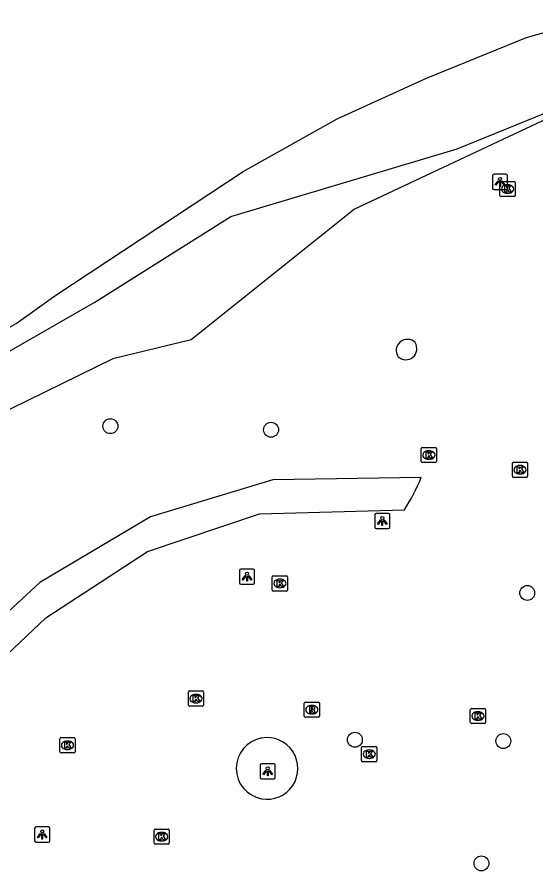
# Model space of a CAD drawing. Extents: x 161258 to 161838, y 380836 to 381727.
# Drawn here: x 161384.7 to 161418.8, y 380994.2 to 381050.4 of the extents above; entities that cross this region are included whole.
import ezdxf

# ---------------------------------------------------------------- set-up
doc = ezdxf.new("R2010")
doc.units = 0
for name, color, linetype in [('IMGEO_Boom', 7, 'Continuous'), ('IMGEO_Groenvoorziening', 7, 'Continuous'), ('IMGEO_Kolk', 7, 'Continuous'), ('IMGEO_Lichtpunt', 7, 'Continuous'), ('IMGEO_Opslagtank', 7, 'Continuous'), ('IMGEO_Rioolput', 7, 'Continuous'), ('IMGEO_Voetpad_gesloten', 7, 'Continuous'), ('IMGEO_Waterloop', 7, 'Continuous')]:
    doc.layers.add(name, color=color, linetype=linetype)

msp = doc.modelspace()

# ---------------------------------------------------------------- linework, layer by layer
at = {"layer": 'IMGEO_Boom'}
for centre in [(161390.853, 381023.545), (161401.408, 381023.31), (161418.228, 381012.6), (161406.909, 381002.965), (161416.661, 381002.88), (161415.223, 380994.852)]:
    msp.add_circle(centre, 0.489, dxfattribs=at)
at = {"layer": 'IMGEO_Groenvoorziening'}
for points in [[(161422.818, 381045.269), (161406.893, 381037.78), (161396.153, 381029.208), (161391.02, 381027.971), (161367.555, 381016.475), (161362.886, 381016.414), (161357.937, 381013.329), (161352.1, 381010.549), (161349.705, 381008.993), (161347.106, 381009.1), (161344.208, 381008.103), (161335.769, 381004.687), (161330.775, 381002.665), (161321.771, 380997.427), (161317.855, 380994.634)], [(161318.387, 380997.226), (161320.036, 380998.025), (161331.058, 381003.35), (161340.212, 381008.429), (161348.295, 381013.75), (161358.563, 381014.878), (161360.497, 381018.049), (161360.861, 381018.209), (161366.642, 381019.684), (161372.867, 381022.923), (161374.943, 381023.439), (161381.233, 381026.758), (161389.821, 381031.682), (161398.76, 381037.314), (161413.617, 381041.747), (161420.083, 381044.375), (161422.818, 381045.269)]]:
    msp.add_lwpolyline(points, dxfattribs=at)
for centre, start, end in [((161401.141, 381001.087), 99.968, 259.7733), ((161401.143, 381001.087), 259.6997, 100.0416)]:
    msp.add_arc(centre, 2.025, start, end, dxfattribs=at)
at = {"layer": 'IMGEO_Kolk'}
for p, q in [((161416.439, 381038.681), (161416.439, 381039.533)), ((161416.514, 381039.607), (161417.366, 381039.607)), ((161417.44, 381039.533), (161417.44, 381038.681)), ((161416.927, 381039.387), (161416.952, 381039.387)), ((161417.366, 381038.607), (161416.514, 381038.607)), ((161416.95, 381038.827), (161416.925, 381038.827)), ((161411.271, 381021.225), (161411.271, 381022.077)), ((161411.346, 381022.151), (161412.198, 381022.151)), ((161412.272, 381022.077), (161412.272, 381021.225)), ((161411.759, 381021.931), (161411.784, 381021.931)), ((161412.198, 381021.151), (161411.346, 381021.151)), ((161411.782, 381021.371), (161411.757, 381021.371)), ((161417.252, 381020.261), (161417.252, 381021.113)), ((161417.327, 381021.187), (161418.179, 381021.187)), ((161417.74, 381020.967), (161417.765, 381020.967)), ((161418.253, 381021.113), (161418.253, 381020.261)), ((161417.763, 381020.407), (161417.738, 381020.407)), ((161418.179, 381020.187), (161417.327, 381020.187)), ((161401.487, 381012.799), (161401.487, 381013.651)), ((161401.562, 381013.725), (161402.414, 381013.725)), ((161402.488, 381013.651), (161402.488, 381012.799)), ((161401.975, 381013.505), (161402, 381013.505)), ((161402.414, 381012.725), (161401.562, 381012.725)), ((161401.998, 381012.945), (161401.973, 381012.945)), ((161395.973, 381005.24), (161395.973, 381006.092)), ((161396.048, 381006.166), (161396.9, 381006.166)), ((161396.461, 381005.946), (161396.486, 381005.946)), ((161396.974, 381006.092), (161396.974, 381005.24)), ((161396.9, 381005.166), (161396.048, 381005.166)), ((161396.484, 381005.386), (161396.459, 381005.386)), ((161414.492, 381004.098), (161414.492, 381004.95)), ((161414.567, 381005.024), (161415.419, 381005.024)), ((161414.98, 381004.804), (161415.005, 381004.804)), ((161415.493, 381004.95), (161415.493, 381004.098)), ((161415.419, 381004.024), (161414.567, 381004.024)), ((161415.003, 381004.244), (161414.978, 381004.244)), ((161387.537, 381002.177), (161387.537, 381003.029)), ((161387.612, 381003.103), (161388.464, 381003.103)), ((161388.538, 381003.029), (161388.538, 381002.177)), ((161388.025, 381002.883), (161388.05, 381002.883)), ((161407.354, 381001.595), (161407.354, 381002.447)), ((161407.429, 381002.521), (161408.281, 381002.521)), ((161408.355, 381002.447), (161408.355, 381001.595)), ((161388.464, 381002.103), (161387.612, 381002.103)), ((161388.048, 381002.323), (161388.023, 381002.323)), ((161407.842, 381002.301), (161407.867, 381002.301)), ((161408.281, 381001.521), (161407.429, 381001.521)), ((161407.865, 381001.741), (161407.84, 381001.741)), ((161393.723, 380996.18), (161393.723, 380997.032)), ((161393.798, 380997.106), (161394.65, 380997.106)), ((161394.211, 380996.886), (161394.236, 380996.886)), ((161394.724, 380997.032), (161394.724, 380996.18)), ((161394.234, 380996.326), (161394.209, 380996.326)), ((161394.65, 380996.106), (161393.798, 380996.106))]:
    msp.add_line(p, q, dxfattribs=at)
for points in [[(161416.439, 381038.681), (161416.439, 381039.533)], [(161416.514, 381039.607), (161417.366, 381039.607)], [(161417.44, 381039.533), (161417.44, 381038.681)], [(161416.76, 381039.307), (161416.883, 381039.307), (161416.883, 381039.156), (161417.013, 381039.307), (161417.177, 381039.307), (161417.031, 381039.156), (161417.184, 381038.907), (161417.032, 381038.907), (161416.947, 381039.071), (161416.883, 381039.004), (161416.883, 381038.907), (161416.76, 381038.907), (161416.76, 381039.307)], [(161417.366, 381038.607), (161416.514, 381038.607)], [(161411.271, 381021.225), (161411.271, 381022.077)], [(161411.346, 381022.151), (161412.198, 381022.151)], [(161412.272, 381022.077), (161412.272, 381021.225)], [(161411.592, 381021.851), (161411.715, 381021.851), (161411.715, 381021.7), (161411.845, 381021.851), (161412.009, 381021.851), (161411.863, 381021.7), (161412.016, 381021.451), (161411.864, 381021.451), (161411.779, 381021.615), (161411.715, 381021.548), (161411.715, 381021.451), (161411.592, 381021.451), (161411.592, 381021.851)], [(161412.198, 381021.151), (161411.346, 381021.151)], [(161417.252, 381020.261), (161417.252, 381021.113)], [(161417.327, 381021.187), (161418.179, 381021.187)], [(161417.573, 381020.887), (161417.696, 381020.887), (161417.696, 381020.736), (161417.826, 381020.887), (161417.99, 381020.887), (161417.844, 381020.736), (161417.997, 381020.487), (161417.845, 381020.487), (161417.76, 381020.651), (161417.696, 381020.584), (161417.696, 381020.487), (161417.573, 381020.487), (161417.573, 381020.887)], [(161418.253, 381021.113), (161418.253, 381020.261)], [(161418.179, 381020.187), (161417.327, 381020.187)], [(161401.487, 381012.799), (161401.487, 381013.651)], [(161401.562, 381013.725), (161402.414, 381013.725)], [(161402.488, 381013.651), (161402.488, 381012.799)], [(161401.808, 381013.425), (161401.931, 381013.425), (161401.931, 381013.274), (161402.061, 381013.425), (161402.225, 381013.425), (161402.079, 381013.274), (161402.232, 381013.025), (161402.08, 381013.025), (161401.995, 381013.189), (161401.931, 381013.122), (161401.931, 381013.025), (161401.808, 381013.025), (161401.808, 381013.425)], [(161402.414, 381012.725), (161401.562, 381012.725)], [(161395.973, 381005.24), (161395.973, 381006.092)], [(161396.048, 381006.166), (161396.9, 381006.166)], [(161396.294, 381005.866), (161396.417, 381005.866), (161396.417, 381005.715), (161396.547, 381005.866), (161396.711, 381005.866), (161396.565, 381005.715), (161396.718, 381005.466), (161396.566, 381005.466), (161396.481, 381005.63), (161396.417, 381005.563), (161396.417, 381005.466), (161396.294, 381005.466), (161396.294, 381005.866)], [(161396.974, 381006.092), (161396.974, 381005.24)], [(161396.9, 381005.166), (161396.048, 381005.166)], [(161414.492, 381004.098), (161414.492, 381004.95)], [(161414.567, 381005.024), (161415.419, 381005.024)], [(161414.813, 381004.724), (161414.936, 381004.724), (161414.936, 381004.573), (161415.066, 381004.724), (161415.23, 381004.724), (161415.084, 381004.573), (161415.237, 381004.324), (161415.085, 381004.324), (161415, 381004.488), (161414.936, 381004.421), (161414.936, 381004.324), (161414.813, 381004.324), (161414.813, 381004.724)], [(161415.493, 381004.95), (161415.493, 381004.098)], [(161415.419, 381004.024), (161414.567, 381004.024)], [(161387.537, 381002.177), (161387.537, 381003.029)], [(161387.612, 381003.103), (161388.464, 381003.103)], [(161388.538, 381003.029), (161388.538, 381002.177)], [(161387.858, 381002.803), (161387.981, 381002.803), (161387.981, 381002.652), (161388.111, 381002.803), (161388.275, 381002.803), (161388.129, 381002.652), (161388.282, 381002.403), (161388.13, 381002.403), (161388.045, 381002.567), (161387.981, 381002.5), (161387.981, 381002.403), (161387.858, 381002.403), (161387.858, 381002.803)], [(161407.354, 381001.595), (161407.354, 381002.447)], [(161407.429, 381002.521), (161408.281, 381002.521)], [(161408.355, 381002.447), (161408.355, 381001.595)], [(161388.464, 381002.103), (161387.612, 381002.103)], [(161407.675, 381002.221), (161407.798, 381002.221), (161407.798, 381002.07), (161407.928, 381002.221), (161408.092, 381002.221), (161407.946, 381002.07), (161408.099, 381001.821), (161407.947, 381001.821), (161407.862, 381001.985), (161407.798, 381001.918), (161407.798, 381001.821), (161407.675, 381001.821), (161407.675, 381002.221)], [(161408.281, 381001.521), (161407.429, 381001.521)], [(161393.723, 380996.18), (161393.723, 380997.032)], [(161393.798, 380997.106), (161394.65, 380997.106)], [(161394.044, 380996.806), (161394.167, 380996.806), (161394.167, 380996.655), (161394.297, 380996.806), (161394.461, 380996.806), (161394.315, 380996.655), (161394.468, 380996.406), (161394.316, 380996.406), (161394.231, 380996.57), (161394.167, 380996.503), (161394.167, 380996.406), (161394.044, 380996.406), (161394.044, 380996.806)], [(161394.724, 380997.032), (161394.724, 380996.18)], [(161394.65, 380996.106), (161393.798, 380996.106)]]:
    msp.add_lwpolyline(points, dxfattribs=at)
for centre, start, end in [((161416.516, 381039.531), 91.552, 178.448), ((161416.516, 381039.531), 91.552, 178.448), ((161417.364, 381039.531), 1.552, 88.448), ((161417.364, 381039.531), 1.552, 88.448), ((161416.516, 381038.683), 181.552, 268.448), ((161416.516, 381038.683), 181.552, 268.448), ((161417.364, 381038.683), 271.552, 358.448), ((161417.364, 381038.683), 271.552, 358.448), ((161411.348, 381022.075), 91.552, 178.448), ((161411.348, 381022.075), 91.552, 178.448), ((161412.196, 381022.075), 1.552, 88.448), ((161412.196, 381022.075), 1.552, 88.448), ((161411.348, 381021.227), 181.552, 268.448), ((161411.348, 381021.227), 181.552, 268.448), ((161412.196, 381021.227), 271.552, 358.448), ((161412.196, 381021.227), 271.552, 358.448), ((161417.329, 381021.111), 91.552, 178.448), ((161417.329, 381021.111), 91.552, 178.448), ((161418.177, 381021.111), 1.552, 88.448), ((161418.177, 381021.111), 1.552, 88.448), ((161417.329, 381020.263), 181.552, 268.448), ((161417.329, 381020.263), 181.552, 268.448), ((161418.177, 381020.263), 271.552, 358.448), ((161418.177, 381020.263), 271.552, 358.448), ((161401.564, 381013.649), 91.552, 178.448), ((161401.564, 381013.649), 91.552, 178.448), ((161402.412, 381013.649), 1.552, 88.448), ((161402.412, 381013.649), 1.552, 88.448), ((161401.564, 381012.801), 181.552, 268.448), ((161401.564, 381012.801), 181.552, 268.448), ((161402.412, 381012.801), 271.552, 358.448), ((161402.412, 381012.801), 271.552, 358.448), ((161396.05, 381006.09), 91.552, 178.448), ((161396.05, 381006.09), 91.552, 178.448), ((161396.898, 381006.09), 1.552, 88.448), ((161396.898, 381006.09), 1.552, 88.448), ((161396.05, 381005.242), 181.552, 268.448), ((161396.05, 381005.242), 181.552, 268.448), ((161396.898, 381005.242), 271.552, 358.448), ((161396.898, 381005.242), 271.552, 358.448), ((161414.569, 381004.948), 91.552, 178.448), ((161414.569, 381004.948), 91.552, 178.448), ((161415.417, 381004.948), 1.552, 88.448), ((161415.417, 381004.948), 1.552, 88.448), ((161414.569, 381004.1), 181.552, 268.448), ((161414.569, 381004.1), 181.552, 268.448), ((161415.417, 381004.1), 271.552, 358.448), ((161415.417, 381004.1), 271.552, 358.448), ((161387.614, 381003.027), 91.552, 178.448), ((161387.614, 381003.027), 91.552, 178.448), ((161388.462, 381003.027), 1.552, 88.448), ((161388.462, 381003.027), 1.552, 88.448), ((161407.431, 381002.445), 91.552, 178.448), ((161407.431, 381002.445), 91.552, 178.448), ((161408.279, 381002.445), 1.552, 88.448), ((161408.279, 381002.445), 1.552, 88.448), ((161387.614, 381002.179), 181.552, 268.448), ((161387.614, 381002.179), 181.552, 268.448), ((161388.462, 381002.179), 271.552, 358.448), ((161388.462, 381002.179), 271.552, 358.448), ((161407.431, 381001.597), 181.552, 268.448), ((161407.431, 381001.597), 181.552, 268.448), ((161408.279, 381001.597), 271.552, 358.448), ((161408.279, 381001.597), 271.552, 358.448), ((161393.8, 380997.03), 91.552, 178.448), ((161393.8, 380997.03), 91.552, 178.448), ((161394.648, 380997.03), 1.552, 88.448), ((161394.648, 380997.03), 1.552, 88.448), ((161393.8, 380996.182), 181.552, 268.448), ((161393.8, 380996.182), 181.552, 268.448), ((161394.648, 380996.182), 271.552, 358.448), ((161394.648, 380996.182), 271.552, 358.448)]:
    msp.add_arc(centre, 0.0765, start, end, dxfattribs=at)
for centre, major_axis, ratio, start_param, end_param in [((161416.926, 381039.107), (-0.387, 0.002), 0.722429, 4.712389, 7.853982), ((161416.951, 381039.107), (-0.39, 0.002), 0.717154, 1.570796, 4.712389), ((161411.758, 381021.651), (-0.387, 0.002), 0.722429, 4.712389, 7.853982), ((161411.783, 381021.651), (-0.39, 0.002), 0.717154, 1.570796, 4.712389), ((161417.739, 381020.687), (-0.387, 0.002), 0.722429, 4.712389, 7.853982), ((161417.764, 381020.687), (-0.39, 0.002), 0.717154, 1.570796, 4.712389), ((161401.974, 381013.225), (-0.387, 0.002), 0.722429, 4.712389, 7.853982), ((161401.999, 381013.225), (-0.39, 0.002), 0.717154, 1.570796, 4.712389), ((161396.46, 381005.666), (-0.387, 0.002), 0.722429, 4.712389, 7.853982), ((161396.485, 381005.666), (-0.39, 0.002), 0.717154, 1.570796, 4.712389), ((161414.979, 381004.524), (-0.387, 0.002), 0.722429, 4.712389, 7.853982), ((161415.004, 381004.524), (-0.39, 0.002), 0.717154, 1.570796, 4.712389), ((161388.024, 381002.603), (-0.387, 0.002), 0.722429, 4.712389, 7.853982), ((161388.049, 381002.603), (-0.39, 0.002), 0.717154, 1.570796, 4.712389), ((161407.841, 381002.021), (-0.387, 0.002), 0.722429, 4.712389, 7.853982), ((161407.866, 381002.021), (-0.39, 0.002), 0.717154, 1.570796, 4.712389), ((161394.21, 380996.606), (-0.387, 0.002), 0.722429, 4.712389, 7.853982), ((161394.235, 380996.606), (-0.39, 0.002), 0.717154, 1.570796, 4.712389)]:
    msp.add_ellipse(centre, major_axis=major_axis, ratio=ratio, start_param=start_param, end_param=end_param, dxfattribs=at)
at = {"layer": 'IMGEO_Lichtpunt'}
for p, q in [((161416.848, 381040.072), (161416.04, 381040.072)), ((161416.848, 381040.072), (161416.04, 381040.072)), ((161415.946, 381039.977), (161415.946, 381039.17)), ((161415.946, 381039.977), (161415.946, 381039.17)), ((161416.942, 381039.17), (161416.942, 381039.977)), ((161416.942, 381039.17), (161416.942, 381039.977)), ((161416.04, 381039.076), (161416.848, 381039.076)), ((161416.04, 381039.076), (161416.848, 381039.076)), ((161408.211, 381017.725), (161408.211, 381016.918)), ((161408.211, 381017.725), (161408.211, 381016.918)), ((161409.113, 381017.82), (161408.305, 381017.82)), ((161409.113, 381017.82), (161408.305, 381017.82)), ((161409.207, 381016.918), (161409.207, 381017.725)), ((161409.207, 381016.918), (161409.207, 381017.725)), ((161408.305, 381016.824), (161409.113, 381016.824)), ((161408.305, 381016.824), (161409.113, 381016.824)), ((161400.23, 381014.167), (161399.422, 381014.167)), ((161400.23, 381014.167), (161399.422, 381014.167)), ((161399.328, 381014.072), (161399.328, 381013.265)), ((161399.328, 381014.072), (161399.328, 381013.265)), ((161400.324, 381013.265), (161400.324, 381014.072)), ((161400.324, 381013.265), (161400.324, 381014.072)), ((161399.422, 381013.171), (161400.23, 381013.171)), ((161399.422, 381013.171), (161400.23, 381013.171)), ((161400.686, 381001.297), (161400.686, 381000.49)), ((161400.686, 381001.297), (161400.686, 381000.49)), ((161401.588, 381001.392), (161400.78, 381001.392)), ((161401.588, 381001.392), (161400.78, 381001.392)), ((161401.682, 381000.49), (161401.682, 381001.297)), ((161401.682, 381000.49), (161401.682, 381001.297)), ((161400.78, 381000.396), (161401.588, 381000.396)), ((161400.78, 381000.396), (161401.588, 381000.396)), ((161385.878, 380997.148), (161385.878, 380996.341)), ((161385.878, 380997.148), (161385.878, 380996.341)), ((161386.78, 380997.243), (161385.972, 380997.243)), ((161386.78, 380997.243), (161385.972, 380997.243)), ((161386.874, 380996.341), (161386.874, 380997.148)), ((161386.874, 380996.341), (161386.874, 380997.148)), ((161385.972, 380996.247), (161386.78, 380996.247)), ((161385.972, 380996.247), (161386.78, 380996.247))]:
    msp.add_line(p, q, dxfattribs=at)
for points in [[(161416.32, 381039.641), (161416.359, 381039.613), (161416.171, 381039.351), (161416.133, 381039.378), (161416.32, 381039.641)], [(161416.422, 381039.593), (161416.469, 381039.593), (161416.469, 381039.271), (161416.422, 381039.271), (161416.422, 381039.593)], [(161416.532, 381039.613), (161416.57, 381039.64), (161416.757, 381039.378), (161416.718, 381039.35), (161416.532, 381039.613)], [(161408.585, 381017.389), (161408.624, 381017.361), (161408.436, 381017.099), (161408.398, 381017.126), (161408.585, 381017.389)], [(161408.687, 381017.341), (161408.734, 381017.341), (161408.734, 381017.019), (161408.687, 381017.019), (161408.687, 381017.341)], [(161408.797, 381017.361), (161408.835, 381017.388), (161409.022, 381017.126), (161408.983, 381017.098), (161408.797, 381017.361)], [(161399.702, 381013.736), (161399.741, 381013.708), (161399.553, 381013.446), (161399.515, 381013.473), (161399.702, 381013.736)], [(161399.804, 381013.688), (161399.851, 381013.688), (161399.851, 381013.366), (161399.804, 381013.366), (161399.804, 381013.688)], [(161399.914, 381013.708), (161399.952, 381013.735), (161400.139, 381013.473), (161400.1, 381013.445), (161399.914, 381013.708)], [(161401.06, 381000.961), (161401.099, 381000.933), (161400.911, 381000.671), (161400.873, 381000.698), (161401.06, 381000.961)], [(161401.162, 381000.913), (161401.209, 381000.913), (161401.209, 381000.591), (161401.162, 381000.591), (161401.162, 381000.913)], [(161401.272, 381000.933), (161401.31, 381000.96), (161401.497, 381000.698), (161401.458, 381000.67), (161401.272, 381000.933)], [(161386.252, 380996.812), (161386.291, 380996.784), (161386.103, 380996.522), (161386.065, 380996.549), (161386.252, 380996.812)], [(161386.354, 380996.764), (161386.401, 380996.764), (161386.401, 380996.442), (161386.354, 380996.442), (161386.354, 380996.764)], [(161386.464, 380996.784), (161386.502, 380996.811), (161386.689, 380996.549), (161386.65, 380996.521), (161386.464, 380996.784)]]:
    msp.add_lwpolyline(points, dxfattribs=at)
for centre in [(161416.445, 381039.775), (161408.71, 381017.523), (161399.827, 381013.87), (161401.185, 381001.095), (161386.377, 380996.946)]:
    msp.add_circle(centre, 0.0994, dxfattribs=at)
for centre, start, end in [((161416.04, 381039.977), 90, 180), ((161416.04, 381039.977), 90, 180), ((161416.848, 381039.977), 0, 90), ((161416.848, 381039.977), 0, 90), ((161416.04, 381039.17), 180, 270), ((161416.04, 381039.17), 180, 270), ((161416.848, 381039.17), 270, 0), ((161416.848, 381039.17), 270, 360), ((161408.305, 381017.725), 90, 180), ((161408.305, 381017.725), 90, 180), ((161409.113, 381017.725), 0, 90), ((161409.113, 381017.725), 0, 90), ((161408.305, 381016.918), 180, 270), ((161408.305, 381016.918), 180, 270), ((161409.113, 381016.918), 270, 0), ((161409.113, 381016.918), 270, 360), ((161399.422, 381014.072), 90, 180), ((161399.422, 381014.072), 90, 180), ((161400.23, 381014.072), 0, 90), ((161400.23, 381014.072), 0, 90), ((161399.422, 381013.265), 180, 270), ((161399.422, 381013.265), 180, 270), ((161400.23, 381013.265), 270, 0), ((161400.23, 381013.265), 270, 360), ((161400.78, 381001.297), 90, 180), ((161400.78, 381001.297), 90, 180), ((161401.588, 381001.297), 0, 90), ((161401.588, 381001.297), 0, 90), ((161400.78, 381000.49), 180, 270), ((161400.78, 381000.49), 180, 270), ((161401.588, 381000.49), 270, 0), ((161401.588, 381000.49), 270, 360), ((161385.972, 380997.148), 90, 180), ((161385.972, 380997.148), 90, 180), ((161386.78, 380997.148), 0, 90), ((161386.78, 380997.148), 0, 90), ((161385.972, 380996.341), 180, 270), ((161385.972, 380996.341), 180, 270), ((161386.78, 380996.341), 270, 0), ((161386.78, 380996.341), 270, 360)]:
    msp.add_arc(centre, 0.0946, start, end, dxfattribs=at)
at = {"layer": 'IMGEO_Opslagtank'}
for centre, radius, start, end in [((161410.347, 381028.521), 0.723, 44.2656, 215.3252), ((161410.257, 381028.629), 0.726, 226.4813, 33.1095)]:
    msp.add_arc(centre, radius, start, end, dxfattribs=at)
at = {"layer": 'IMGEO_Rioolput'}
for p, q in [((161403.586, 381004.514), (161403.586, 381005.366)), ((161403.661, 381005.44), (161404.513, 381005.44)), ((161404.074, 381005.22), (161404.099, 381005.22)), ((161404.587, 381005.366), (161404.587, 381004.514)), ((161404.097, 381004.66), (161404.072, 381004.66)), ((161404.513, 381004.44), (161403.661, 381004.44))]:
    msp.add_line(p, q, dxfattribs=at)
for points in [[(161403.586, 381004.514), (161403.586, 381005.366)], [(161403.661, 381005.44), (161404.513, 381005.44)], [(161404.587, 381005.366), (161404.587, 381004.514)], [(161404.175, 381005.138), (161403.923, 381005.14), (161403.923, 381004.74)], [(161403.923, 381004.74), (161404.047, 381004.74), (161404.047, 381004.902), (161404.058, 381004.902)], [(161404.101, 381005.059), (161404.047, 381005.059), (161404.047, 381004.978)], [(161404.047, 381004.978), (161404.099, 381004.978)], [(161404.105, 381004.873), (161404.176, 381004.74), (161404.316, 381004.74), (161404.251, 381004.866)], [(161404.513, 381004.44), (161403.661, 381004.44)]]:
    msp.add_lwpolyline(points, dxfattribs=at)
for centre, radius, start, end in [((161403.663, 381005.364), 0.0765, 91.552, 178.448), ((161403.663, 381005.364), 0.0765, 91.552, 178.448), ((161404.511, 381005.364), 0.0765, 1.552, 88.448), ((161404.511, 381005.364), 0.0765, 1.552, 88.448), ((161404.057, 381004.849), 0.0533, 26.0293, 88.6989), ((161404.083, 381005.167), 0.19, 274.7715, 282.9687), ((161404.107, 381004.963), 0.0964, 77.0061, 93.1865), ((161404.121, 381005.02), 0.0378, 276.6634, 79.6772), ((161404.174, 381005.028), 0.109, 350.3612, 89.416), ((161404.172, 381005.028), 0.112, 277.5842, 350.9817), ((161404.156, 381004.813), 0.108, 29.5134, 73.7905), ((161403.663, 381004.516), 0.0765, 181.552, 268.448), ((161403.663, 381004.516), 0.0765, 181.552, 268.448), ((161404.511, 381004.516), 0.0765, 271.552, 358.448), ((161404.511, 381004.516), 0.0765, 271.552, 358.448)]:
    msp.add_arc(centre, radius, start, end, dxfattribs=at)
for centre, major_axis, ratio, start_param, end_param in [((161404.073, 381004.94), (-0.387, 0.002), 0.722429, 4.712389, 7.853982), ((161404.098, 381004.94), (-0.39, 0.002), 0.717154, 1.570796, 4.712389)]:
    msp.add_ellipse(centre, major_axis=major_axis, ratio=ratio, start_param=start_param, end_param=end_param, dxfattribs=at)
at = {"layer": 'IMGEO_Voetpad_gesloten'}
for points in [[(161411.263, 381020.167), (161401.511, 381020.03), (161393.477, 381017.6), (161386.226, 381013.275), (161380.292, 381007.807)], [(161373.67, 380995.174), (161375.123, 380998.337), (161376.883, 381001.346), (161379.395, 381004.14), (161386.603, 381010.958), (161393.3, 381015.327), (161400.64, 381017.794), (161410.171, 381018.062)]]:
    msp.add_lwpolyline(points, dxfattribs=at)
msp.add_arc((161398.968, 381025.209), 13.289, 327.4623, 337.7003, dxfattribs=at)
at = {"layer": 'IMGEO_Waterloop'}
msp.add_lwpolyline([(161292.23, 380981.855), (161291.655, 380982.475), (161290.662, 380983.53), (161291.577, 380987.248), (161295.458, 380990.438), (161318.171, 380998.816), (161337.147, 381009.104), (161345.532, 381014.085), (161356.148, 381017.902), (161361.16, 381019.704), (161370.392, 381023.649), (161373.865, 381024.613), (161378.515, 381026.777), (161384.666, 381030.281), (161387.277, 381032.148), (161399.568, 381040.25), (161405.746, 381043.704), (161411.607, 381046.382), (161418.177, 381049.05), (161422.901, 381050.388)], dxfattribs=at)

doc.saveas('drawing.dxf')
